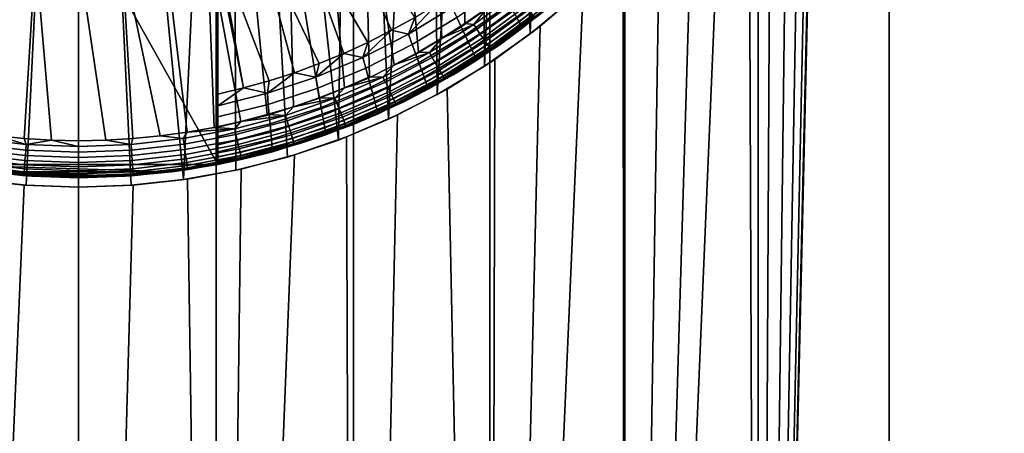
# Model space of a CAD drawing. Header units: metres. Extents: x -109 to 109, y -100 to 58.
# Tile 609 of 642: x 76.18 to 81.49, y 37.67 to 39.9. Entities that reach past the tile are written whole.
import ezdxf

# ---------------------------------------------------------------- set-up
doc = ezdxf.new("R2010")
doc.units = ezdxf.units.M
doc.layers.add('solid_21_062_100_XXX', color=7, linetype='CONTINUOUS')

msp = doc.modelspace()

# ---------------------------------------------------------------- linework, layer by layer
at = {"layer": 'solid_21_062_100_XXX'}
for points in [[(76.5, 47.799999, 13), (75.757866, 47.799999, 12.978799), (75.757843, 28.5, 12.978798), (76.5, 28.5, 13)], [(77.242134, 47.799999, 12.978799), (76.5, 47.799999, 13), (76.5, 28.5, 13), (77.242157, 28.5, 12.978798)], [(77.981873, 47.799999, 12.915263), (77.242134, 47.799999, 12.978799), (77.242157, 28.5, 12.978798), (77.981888, 28.5, 12.915262)], [(78.716789, 47.799999, 12.809598), (77.981873, 47.799999, 12.915263), (77.981888, 28.5, 12.915262), (78.716789, 28.5, 12.8096)], [(79.444473, 47.799999, 12.662149), (78.716789, 47.799999, 12.809598), (78.716789, 28.5, 12.8096), (79.444458, 28.5, 12.662155)], [(80.162544, 47.799999, 12.473401), (79.444473, 47.799999, 12.662149), (79.444458, 28.5, 12.662155), (80.162521, 28.5, 12.473409)], [(80.868645, 47.799999, 12.243976), (80.162544, 47.799999, 12.473401), (80.162521, 28.5, 12.473409), (80.868645, 28.5, 12.243977)], [(80.5, 43.000057, -12.369317), (80.868645, 47.799999, -12.243976), (80.868645, 28.5, -12.243977), (80.162521, 28.5, -12.473409)], [(81.560493, 47.799999, 11.974616), (80.868645, 47.799999, 12.243976), (80.868645, 28.5, 12.243977), (81.560509, 28.5, 11.974607)], [(80.868645, 47.799999, -12.243976), (81.560493, 47.799999, -11.974616), (81.560509, 28.5, -11.974607), (80.868645, 28.5, -12.243977)], [(80.489265, 42.707226, -12.372782), (80.5, 43.000057, -12.369317), (80.162521, 28.5, -12.473409)], [(79.029945, 42.680843, -9.241974), (79.047775, 42.893463, -9.237076), (78.933357, 39.825291, -9.267887)], [(79.049286, 42.893391, -9.235881), (78.933357, 39.825291, -9.267887), (79.047775, 42.893463, -9.237076)], [(79.165985, 40.017967, -9.203661), (78.933357, 39.825291, -9.267887), (79.049286, 42.893391, -9.235881)], [(78.994316, 42.470032, -9.251655), (79.029945, 42.680843, -9.241974), (78.933357, 39.825291, -9.267887)], [(80.457024, 42.415203, -12.383133), (80.489265, 42.707226, -12.372782), (80.162521, 28.5, -12.473409)], [(78.940895, 42.262081, -9.265891), (78.994316, 42.470032, -9.251655), (78.933357, 39.825291, -9.267887)], [(80.403275, 42.125687, -12.400178), (80.457024, 42.415203, -12.383133), (80.162521, 28.5, -12.473409)], [(78.869789, 42.058399, -9.284332), (78.940895, 42.262081, -9.265891), (78.933357, 39.825291, -9.267887)], [(80.327911, 41.839371, -12.423651), (80.403275, 42.125687, -12.400178), (80.162521, 28.5, -12.473409)], [(78.781227, 41.860485, -9.306488), (78.869789, 42.058399, -9.284332), (78.933357, 39.825291, -9.267887), (78.688629, 39.651882, -9.328709)], [(78.675636, 41.66993, -9.331738), (78.781227, 41.860485, -9.306488), (78.688629, 39.651882, -9.328709)], [(80.230988, 41.557873, -12.453101), (80.327911, 41.839371, -12.423651), (80.162521, 28.5, -12.473409)], [(75.778313, 41.75, -11.5), (77.25, 39.121857, -11.5), (75.75, 39.121857, -11.5), (75.75, 41.799038, -11.5)], [(77.25, 41.799038, -11.5), (77.25, 39.121857, -11.5), (77.221687, 41.75, -11.5)], [(77.25, 41.799038, -11.5), (77.25, 40.222591, -12.701263), (77.25, 39.501717, -12.535121)], [(77.25, 39.443146, -12.516213), (77.25, 41.799038, -11.5), (77.25, 39.501717, -12.535121)], [(77.25, 41.799038, -11.5), (77.25, 39.121857, -12.051724), (77.25, 39.121857, -11.5)], [(77.25, 39.125416, -12.110739), (77.25, 39.121857, -12.051724), (77.25, 41.799038, -11.5)], [(77.25, 39.438671, -12.514444), (77.25, 41.799038, -11.5), (77.25, 39.443146, -12.516213)], [(77.25, 39.387516, -12.490622), (77.25, 41.799038, -11.5), (77.25, 39.438671, -12.514444)], [(77.25, 39.37841, -12.485636), (77.25, 41.799038, -11.5), (77.25, 39.387516, -12.490622)], [(77.25, 39.335587, -12.458761), (77.25, 41.799038, -11.5), (77.25, 39.37841, -12.485636)], [(77.25, 39.322556, -12.449345), (77.25, 41.799038, -11.5), (77.25, 39.335587, -12.458761)], [(77.25, 39.288078, -12.421148), (77.25, 41.799038, -11.5), (77.25, 39.322556, -12.449345)], [(77.25, 39.272072, -12.406203), (77.25, 41.799038, -11.5), (77.25, 39.288078, -12.421148)], [(77.25, 39.245625, -12.378366), (77.25, 41.799038, -11.5), (77.25, 39.272072, -12.406203)], [(77.25, 39.227821, -12.356966), (77.25, 41.799038, -11.5), (77.25, 39.245625, -12.378366)], [(77.25, 39.208775, -12.331049), (77.25, 41.799038, -11.5), (77.25, 39.227821, -12.356966)], [(77.25, 39.190548, -12.302474), (77.25, 41.799038, -11.5), (77.25, 39.208775, -12.331049)], [(77.25, 39.17799, -12.279889), (77.25, 41.799038, -11.5), (77.25, 39.190548, -12.302474)], [(77.25, 39.160877, -12.243651), (77.25, 41.799038, -11.5), (77.25, 39.17799, -12.279889)], [(77.25, 39.153652, -12.225608), (77.25, 41.799038, -11.5), (77.25, 39.160877, -12.243651)], [(77.25, 39.139317, -12.181513), (77.25, 41.799038, -11.5), (77.25, 39.153652, -12.225608)], [(77.25, 39.136055, -12.168962), (77.25, 41.799038, -11.5), (77.25, 39.139317, -12.181513)], [(77.25, 39.126236, -12.117143), (77.25, 41.799038, -11.5), (77.25, 39.136055, -12.168962)], [(77.25, 39.125416, -12.110739), (77.25, 41.799038, -11.5), (77.25, 39.126236, -12.117143)], [(75.778313, 41.75, -11.5), (77.221687, 41.75, -11.5), (77.25, 39.121857, -11.5)], [(78.553574, 41.48827, -9.359357), (78.675636, 41.66993, -9.331738), (78.688629, 39.651882, -9.328709), (78.433548, 39.498375, -9.384885)], [(80.112709, 41.282913, -12.487928), (80.230988, 41.557873, -12.453101), (80.162521, 28.5, -12.473409)], [(78.415977, 41.317287, -9.388491), (78.553574, 41.48827, -9.359357), (78.433548, 39.498375, -9.384885)], [(78.264046, 41.15863, -9.418221), (78.415977, 41.317287, -9.388491), (78.433548, 39.498375, -9.384885), (78.170082, 39.36533, -9.435328)], [(79.973145, 41.015747, -12.52746), (80.112709, 41.282913, -12.487928), (80.162521, 28.5, -12.473409), (79.444458, 28.5, -12.662155)], [(78.099075, 41.013687, -9.447629), (78.264046, 41.15863, -9.418221), (78.170082, 39.36533, -9.435328)], [(78.402542, 41.014347, -10.7), (78.458488, 39.802059, -10.7), (78.582596, 39.881462, -10.7), (78.564117, 41.18288, -10.7)], [(78.564117, 41.18288, -10.7), (78.582596, 39.881462, -10.7), (78.70343, 39.965633, -10.7)], [(77.922729, 40.883793, -9.475788), (78.099075, 41.013687, -9.447629), (78.170082, 39.36533, -9.435328), (77.900475, 39.253178, -9.479096)], [(78.227257, 40.860123, -10.7), (78.331406, 39.727623, -10.7), (78.458488, 39.802059, -10.7), (78.402542, 41.014347, -10.7)], [(79.813141, 40.758781, -12.570724), (79.973145, 41.015747, -12.52746), (79.444458, 28.5, -12.662155)], [(77.736496, 40.769844, -9.501884), (77.922729, 40.883793, -9.475788), (77.900475, 39.253178, -9.479096)], [(78.03952, 40.721325, -10.7), (78.201454, 39.658211, -10.7), (78.331406, 39.727623, -10.7), (78.227257, 40.860123, -10.7)], [(77.542191, 40.672695, -9.525154), (77.736496, 40.769844, -9.501884), (77.900475, 39.253178, -9.479096), (77.625595, 39.161636, -9.515655)], [(77.840675, 40.598942, -10.7), (77.933998, 39.535011, -10.7), (78.068916, 39.593979, -10.7), (78.03952, 40.721325, -10.7)], [(78.14064, 39.593178, -10.702462), (78.201454, 39.658211, -10.7), (78.03952, 40.721325, -10.7), (78.068916, 39.593979, -10.7)], [(79.633369, 40.513645, -12.616735), (79.813141, 40.758781, -12.570724), (79.444458, 28.5, -12.662155)], [(77.341179, 40.592731, -9.545007), (77.542191, 40.672695, -9.525154), (77.625595, 39.161636, -9.515655), (77.347122, 39.090733, -9.544481)], [(77.135147, 40.530369, -9.560926), (77.341179, 40.592731, -9.545007), (77.347122, 39.090733, -9.544481), (77.066078, 39.040257, -9.565266)], [(77.632202, 40.493885, -10.7), (77.796844, 39.48138, -10.7), (77.933998, 39.535011, -10.7), (77.840675, 40.598942, -10.7)], [(76.925407, 40.485737, -9.572552), (77.135147, 40.530369, -9.560926), (77.066078, 39.040257, -9.565266)], [(77.668961, 40.444771, -12.715114), (77.866333, 40.54464, -12.715114), (78.187302, 39.845085, -12.535121), (78.05983, 39.780151, -12.535121)], [(77.866333, 40.54464, -12.715114), (78.31208, 39.915058, -12.535121), (78.187302, 39.845085, -12.535121)], [(79.43486, 40.282173, -12.664383), (79.633369, 40.513645, -12.616735), (79.444458, 28.5, -12.662155)], [(76.286774, 40.458931, -9.579627), (76.216881, 39.010033, -9.577816), (75.933922, 39.040257, -9.565266), (76.074562, 40.485741, -9.572551)], [(76.286774, 40.458931, -9.579627), (76.5, 40.450001, -9.582), (76.5, 39, -9.582), (76.216881, 39.010033, -9.577816)], [(76.5, 40.450001, -9.582), (76.713203, 40.458931, -9.579628), (76.783119, 39.010033, -9.577816), (76.5, 39, -9.582)], [(76.713203, 40.458931, -9.579628), (76.925407, 40.485737, -9.572552), (77.066078, 39.040257, -9.565266), (76.783119, 39.010033, -9.577816)], [(77.415619, 40.406906, -10.7), (77.516731, 39.390465, -10.7), (77.65773, 39.433186, -10.7), (77.632202, 40.493885, -10.7)], [(77.464348, 40.360741, -12.715114), (77.668961, 40.444771, -12.715114), (77.929863, 39.720367, -12.535121), (77.797607, 39.665825, -12.535121)], [(77.632202, 40.493885, -10.7), (77.65773, 39.433186, -10.7), (77.796844, 39.48138, -10.7)], [(77.668961, 40.444771, -12.715114), (78.05983, 39.780151, -12.535121), (77.929863, 39.720367, -12.535121)], [(77.192329, 40.338577, -10.7), (77.374138, 39.35331, -10.7), (77.516731, 39.390465, -10.7), (77.415619, 40.406906, -10.7)], [(76.963898, 40.289413, -10.7), (77.085083, 39.295929, -10.7), (77.230171, 39.321774, -10.7), (77.192329, 40.338577, -10.7)], [(77.192329, 40.338577, -10.7), (77.230171, 39.321774, -10.7), (77.374138, 39.35331, -10.7)], [(77.25, 40.300877, -12.716875), (77.464348, 40.360741, -12.715114), (77.663277, 39.616615, -12.535121), (77.527084, 39.572815, -12.535121)], [(77.464348, 40.360741, -12.715114), (77.797607, 39.665825, -12.535121), (77.663277, 39.616615, -12.535121)], [(76.267624, 40.259838, -10.7), (76.036102, 40.289413, -10.7), (76.060715, 39.275818, -10.7), (76.207092, 39.261459, -10.7)], [(76.732376, 40.259838, -10.7), (76.939278, 39.275818, -10.7), (77.085083, 39.295929, -10.7), (76.963898, 40.289413, -10.7)], [(77.25, 40.300877, -12.716875), (77.527084, 39.572815, -12.535121), (77.389252, 39.534496, -12.535121)], [(77.25, 40.222591, -12.701263), (77.25, 40.300877, -12.716875), (77.389252, 39.534496, -12.535121)], [(76.267624, 40.259838, -10.7), (76.207092, 39.261459, -10.7), (76.353508, 39.252853, -10.7)], [(76.5, 40.25, -10.7), (76.267624, 40.259838, -10.7), (76.353508, 39.252853, -10.7), (76.5, 39.25, -10.7)], [(76.5, 40.25, -10.7), (76.646492, 39.252853, -10.7), (76.7929, 39.261459, -10.7), (76.732376, 40.259838, -10.7)], [(76.5, 40.25, -10.7), (76.5, 39.25, -10.7), (76.646492, 39.252853, -10.7)], [(76.732376, 40.259838, -10.7), (76.7929, 39.261459, -10.7), (76.939278, 39.275818, -10.7)], [(79.219345, 40.066547, -12.712402), (79.43486, 40.282173, -12.664383), (79.444458, 28.5, -12.662155), (78.716789, 28.5, -12.8096)], [(77.25, 40.222591, -12.701263), (77.389252, 39.534496, -12.535121), (77.25, 39.501717, -12.535121)], [(78.562004, 39.864059, -12.449358), (78.538658, 39.914185, -12.485639), (78.766838, 40.077702, -12.485639), (78.794411, 40.029873, -12.449358)], [(78.874283, 39.891277, -12.243655), (78.859627, 39.916729, -12.302479), (79.088264, 40.105991, -12.302479), (79.105057, 40.081944, -12.243655)], [(78.884918, 39.872772, -12.181523), (78.874283, 39.891277, -12.243655), (79.105057, 40.081944, -12.243655), (79.117249, 40.064465, -12.181523)], [(78.583107, 39.818733, -12.406224), (78.562004, 39.864059, -12.449358), (78.794411, 40.029873, -12.449358), (78.819344, 39.986626, -12.406224)], [(78.630074, 39.875755, -10.702462), (78.857597, 40.043671, -10.702462), (78.70343, 39.965633, -10.7)], [(78.647285, 39.850517, -10.709799), (78.87664, 40.019787, -10.709799), (78.857597, 40.043671, -10.702462), (78.630074, 39.875755, -10.702462)], [(78.663628, 39.826538, -10.721828), (78.89473, 39.997101, -10.721828), (78.87664, 40.019787, -10.709799), (78.647285, 39.850517, -10.709799)], [(78.988083, 39.868008, -12.75968), (79.219345, 40.066547, -12.712402), (78.716789, 28.5, -12.8096)], [(79.127083, 40.050266, -12.051724), (79.013161, 39.952621, -10.9), (78.772514, 39.76918, -10.9), (78.893486, 39.85775, -12.051724)], [(78.891357, 39.861534, -12.117154), (78.884918, 39.872772, -12.181523), (79.117249, 40.064465, -12.181523), (79.124634, 40.053844, -12.117154)], [(79.124634, 40.053844, -12.117154), (79.127083, 40.050266, -12.051724), (78.893486, 39.85775, -12.051724), (78.891357, 39.861534, -12.117154)], [(78.933357, 39.825291, -9.267887), (79.165985, 40.017967, -9.203661), (79.219345, 40.066547, -12.712402), (78.988083, 39.868008, -12.75968)], [(78.27832, 39.824596, -12.514442), (78.31208, 39.915058, -12.535121), (78.43396, 39.989967, -12.535121)], [(78.513481, 39.96825, -12.514442), (78.27832, 39.824596, -12.514442), (78.43396, 39.989967, -12.535121)], [(78.298737, 39.768444, -12.485639), (78.27832, 39.824596, -12.514442), (78.513481, 39.96825, -12.514442), (78.538658, 39.914185, -12.485639)], [(78.601616, 39.778984, -12.356982), (78.583107, 39.818733, -12.406224), (78.819344, 39.986626, -12.406224), (78.841209, 39.948692, -12.356982)], [(78.678719, 39.804413, -10.738252), (78.91143, 39.976162, -10.738252), (78.89473, 39.997101, -10.721828), (78.663628, 39.826538, -10.721828)], [(78.692169, 39.784683, -10.758668), (78.926315, 39.957497, -10.758668), (78.91143, 39.976162, -10.738252), (78.678719, 39.804413, -10.738252)], [(78.27832, 39.824596, -12.514442), (78.187302, 39.845085, -12.535121), (78.31208, 39.915058, -12.535121)], [(78.317657, 39.716389, -12.449358), (78.298737, 39.768444, -12.485639), (78.538658, 39.914185, -12.485639), (78.562004, 39.864059, -12.449358)], [(78.630074, 39.875755, -10.702462), (78.70343, 39.965633, -10.7), (78.582596, 39.881462, -10.7)], [(78.617203, 39.745487, -12.302479), (78.601616, 39.778984, -12.356982), (78.841209, 39.948692, -12.356982), (78.859627, 39.916729, -12.302479)], [(78.629601, 39.718815, -12.243655), (78.617203, 39.745487, -12.302479), (78.859627, 39.916729, -12.302479), (78.874283, 39.891277, -12.243655)], [(78.703651, 39.767841, -10.78257), (78.939026, 39.941555, -10.78257), (78.926315, 39.957497, -10.758668), (78.692169, 39.784683, -10.758668)], [(78.712883, 39.754295, -10.80937), (78.949249, 39.928741, -10.80937), (78.939026, 39.941555, -10.78257), (78.703651, 39.767841, -10.78257)], [(78.719635, 39.744389, -10.838406), (78.956726, 39.919365, -10.838406), (78.949249, 39.928741, -10.80937), (78.712883, 39.754295, -10.80937)], [(78.723747, 39.738358, -10.868961), (78.961273, 39.913662, -10.868961), (78.956726, 39.919365, -10.838406), (78.719635, 39.744389, -10.838406)], [(78.723747, 39.738358, -10.868961), (78.772514, 39.76918, -10.9), (78.961273, 39.913662, -10.868961)], [(78.961273, 39.913662, -10.868961), (78.772514, 39.76918, -10.9), (79.013161, 39.952621, -10.9)], [(78.33477, 39.669323, -12.406224), (78.317657, 39.716389, -12.449358), (78.562004, 39.864059, -12.449358), (78.583107, 39.818733, -12.406224)], [(78.39064, 39.725311, -10.702462), (78.630074, 39.875755, -10.702462), (78.458488, 39.802059, -10.7)], [(78.405914, 39.698856, -10.709799), (78.647285, 39.850517, -10.709799), (78.630074, 39.875755, -10.702462), (78.39064, 39.725311, -10.702462)], [(78.630074, 39.875755, -10.702462), (78.582596, 39.881462, -10.7), (78.458488, 39.802059, -10.7)], [(78.638596, 39.699429, -12.181523), (78.629601, 39.718815, -12.243655), (78.874283, 39.891277, -12.243655), (78.884918, 39.872772, -12.181523)], [(78.644035, 39.687653, -12.117154), (78.638596, 39.699429, -12.181523), (78.884918, 39.872772, -12.181523), (78.891357, 39.861534, -12.117154)], [(78.891357, 39.861534, -12.117154), (78.893486, 39.85775, -12.051724), (78.645828, 39.683689, -12.051724), (78.644035, 39.687653, -12.117154)], [(78.688629, 39.651882, -9.328709), (78.933357, 39.825291, -9.267887), (78.988083, 39.868008, -12.75968), (78.743256, 39.688236, -12.804992)], [(78.743256, 39.688236, -12.804992), (78.988083, 39.868008, -12.75968), (78.716789, 28.5, -12.8096)], [(78.032967, 39.699146, -12.514442), (78.05983, 39.780151, -12.535121), (78.187302, 39.845085, -12.535121)], [(78.27832, 39.824596, -12.514442), (78.032967, 39.699146, -12.514442), (78.187302, 39.845085, -12.535121)], [(78.048447, 39.641323, -12.485639), (78.032967, 39.699146, -12.514442), (78.27832, 39.824596, -12.514442), (78.298737, 39.768444, -12.485639)], [(78.34977, 39.628044, -12.356982), (78.33477, 39.669323, -12.406224), (78.583107, 39.818733, -12.406224), (78.601616, 39.778984, -12.356982)], [(78.420425, 39.673721, -10.721828), (78.663628, 39.826538, -10.721828), (78.647285, 39.850517, -10.709799), (78.405914, 39.698856, -10.709799)], [(78.433815, 39.650532, -10.738252), (78.678719, 39.804413, -10.738252), (78.663628, 39.826538, -10.721828), (78.420425, 39.673721, -10.721828)], [(78.893486, 39.85775, -12.051724), (78.772514, 39.76918, -10.9), (78.518524, 39.604702, -10.9), (78.645828, 39.683689, -12.051724)], [(78.032967, 39.699146, -12.514442), (77.929863, 39.720367, -12.535121), (78.05983, 39.780151, -12.535121)], [(78.062798, 39.587723, -12.449358), (78.048447, 39.641323, -12.485639), (78.298737, 39.768444, -12.485639), (78.317657, 39.716389, -12.449358)], [(78.39064, 39.725311, -10.702462), (78.458488, 39.802059, -10.7), (78.331406, 39.727623, -10.7)], [(78.362404, 39.593262, -12.302479), (78.34977, 39.628044, -12.356982), (78.601616, 39.778984, -12.356982), (78.617203, 39.745487, -12.302479)], [(78.445755, 39.629852, -10.758668), (78.692169, 39.784683, -10.758668), (78.678719, 39.804413, -10.738252), (78.433815, 39.650532, -10.738252)], [(78.455948, 39.612198, -10.78257), (78.703651, 39.767841, -10.78257), (78.692169, 39.784683, -10.758668), (78.445755, 39.629852, -10.758668)], [(78.464142, 39.598003, -10.80937), (78.712883, 39.754295, -10.80937), (78.703651, 39.767841, -10.78257), (78.455948, 39.612198, -10.78257)], [(78.470139, 39.58762, -10.838406), (78.719635, 39.744389, -10.838406), (78.712883, 39.754295, -10.80937), (78.464142, 39.598003, -10.80937)], [(78.723747, 39.738358, -10.868961), (78.518524, 39.604702, -10.9), (78.772514, 39.76918, -10.9)], [(77.778816, 39.592621, -12.514442), (77.797607, 39.665825, -12.535121), (77.929863, 39.720367, -12.535121)], [(78.032967, 39.699146, -12.514442), (77.778816, 39.592621, -12.514442), (77.929863, 39.720367, -12.535121)], [(78.075775, 39.539257, -12.406224), (78.062798, 39.587723, -12.449358), (78.317657, 39.716389, -12.449358), (78.33477, 39.669323, -12.406224)], [(78.14064, 39.593178, -10.702462), (78.39064, 39.725311, -10.702462), (78.201454, 39.658211, -10.7)], [(78.153893, 39.565659, -10.709799), (78.405914, 39.698856, -10.709799), (78.39064, 39.725311, -10.702462), (78.14064, 39.593178, -10.702462)], [(78.39064, 39.725311, -10.702462), (78.331406, 39.727623, -10.7), (78.201454, 39.658211, -10.7)], [(78.372444, 39.565571, -12.243655), (78.362404, 39.593262, -12.302479), (78.617203, 39.745487, -12.302479), (78.629601, 39.718815, -12.243655)], [(78.37973, 39.545441, -12.181523), (78.372444, 39.565571, -12.243655), (78.629601, 39.718815, -12.243655), (78.638596, 39.699429, -12.181523)], [(78.473785, 39.581299, -10.868961), (78.723747, 39.738358, -10.868961), (78.719635, 39.744389, -10.838406), (78.470139, 39.58762, -10.838406)], [(78.473785, 39.581299, -10.868961), (78.518524, 39.604702, -10.9), (78.723747, 39.738358, -10.868961)], [(77.778816, 39.592621, -12.514442), (77.663277, 39.616615, -12.535121), (77.797607, 39.665825, -12.535121)], [(77.789238, 39.533554, -12.485639), (77.778816, 39.592621, -12.514442), (78.032967, 39.699146, -12.514442), (78.048447, 39.641323, -12.485639)], [(78.087143, 39.496758, -12.356982), (78.075775, 39.539257, -12.406224), (78.33477, 39.669323, -12.406224), (78.34977, 39.628044, -12.356982)], [(78.166481, 39.539509, -10.721828), (78.420425, 39.673721, -10.721828), (78.405914, 39.698856, -10.709799), (78.153893, 39.565659, -10.709799)], [(78.178101, 39.515385, -10.738252), (78.433815, 39.650532, -10.738252), (78.420425, 39.673721, -10.721828), (78.166481, 39.539509, -10.721828)], [(78.188461, 39.49387, -10.758668), (78.445755, 39.629852, -10.758668), (78.433815, 39.650532, -10.738252), (78.178101, 39.515385, -10.738252)], [(78.645828, 39.683689, -12.051724), (78.518524, 39.604702, -10.9), (78.252693, 39.460148, -10.9), (78.385567, 39.529102, -12.051724)], [(78.384132, 39.533215, -12.117154), (78.37973, 39.545441, -12.181523), (78.638596, 39.699429, -12.181523), (78.644035, 39.687653, -12.117154)], [(78.644035, 39.687653, -12.117154), (78.645828, 39.683689, -12.051724), (78.385567, 39.529102, -12.051724), (78.384132, 39.533215, -12.117154)], [(78.433548, 39.498375, -9.384885), (78.688629, 39.651882, -9.328709), (78.743256, 39.688236, -12.804992), (78.486595, 39.528194, -12.847312)], [(78.486595, 39.528194, -12.847312), (78.743256, 39.688236, -12.804992), (78.716789, 28.5, -12.8096)], [(77.517342, 39.50563, -12.514442), (77.527084, 39.572815, -12.535121), (77.663277, 39.616615, -12.535121)], [(77.778816, 39.592621, -12.514442), (77.517342, 39.50563, -12.514442), (77.663277, 39.616615, -12.535121)], [(77.798897, 39.478802, -12.449358), (77.789238, 39.533554, -12.485639), (78.048447, 39.641323, -12.485639), (78.062798, 39.587723, -12.449358)], [(78.096718, 39.460949, -12.302479), (78.087143, 39.496758, -12.356982), (78.34977, 39.628044, -12.356982), (78.362404, 39.593262, -12.302479)], [(78.197311, 39.475502, -10.78257), (78.455948, 39.612198, -10.78257), (78.445755, 39.629852, -10.758668), (78.188461, 39.49387, -10.758668)], [(78.204422, 39.460735, -10.80937), (78.464142, 39.598003, -10.80937), (78.455948, 39.612198, -10.78257), (78.197311, 39.475502, -10.78257)], [(78.209625, 39.449932, -10.838406), (78.470139, 39.58762, -10.838406), (78.464142, 39.598003, -10.80937), (78.204422, 39.460735, -10.80937)], [(78.473785, 39.581299, -10.868961), (78.252693, 39.460148, -10.9), (78.518524, 39.604702, -10.9)], [(77.517342, 39.50563, -12.514442), (77.389252, 39.534496, -12.535121), (77.527084, 39.572815, -12.535121)], [(77.522598, 39.445751, -12.485639), (77.517342, 39.50563, -12.514442), (77.778816, 39.592621, -12.514442), (77.789238, 39.533554, -12.485639)], [(77.807625, 39.429298, -12.406224), (77.798897, 39.478802, -12.449358), (78.062798, 39.587723, -12.449358), (78.075775, 39.539257, -12.406224)], [(77.881462, 39.480099, -10.702462), (78.14064, 39.593178, -10.702462), (77.933998, 39.535011, -10.7)], [(77.892616, 39.451664, -10.709799), (78.153893, 39.565659, -10.709799), (78.14064, 39.593178, -10.702462), (77.881462, 39.480099, -10.702462)], [(77.903221, 39.424648, -10.721828), (78.166481, 39.539509, -10.721828), (78.153893, 39.565659, -10.709799), (77.892616, 39.451664, -10.709799)], [(78.14064, 39.593178, -10.702462), (78.068916, 39.593979, -10.7), (77.933998, 39.535011, -10.7)], [(78.104324, 39.432438, -12.243655), (78.096718, 39.460949, -12.302479), (78.362404, 39.593262, -12.302479), (78.372444, 39.565571, -12.243655)], [(78.10984, 39.411716, -12.181523), (78.104324, 39.432438, -12.243655), (78.372444, 39.565571, -12.243655), (78.37973, 39.545441, -12.181523)], [(78.113159, 39.399132, -12.117154), (78.10984, 39.411716, -12.181523), (78.37973, 39.545441, -12.181523), (78.384132, 39.533215, -12.117154)], [(78.212791, 39.443356, -10.868961), (78.473785, 39.581299, -10.868961), (78.470139, 39.58762, -10.838406), (78.209625, 39.449932, -10.838406)], [(78.212791, 39.443356, -10.868961), (78.252693, 39.460148, -10.9), (78.473785, 39.581299, -10.868961)], [(77.25, 39.438671, -12.514444), (77.25, 39.501717, -12.535121), (77.389252, 39.534496, -12.535121)], [(77.517342, 39.50563, -12.514442), (77.25, 39.438671, -12.514444), (77.389252, 39.534496, -12.535121)], [(77.25, 39.37841, -12.485636), (77.25, 39.438671, -12.514444), (77.517342, 39.50563, -12.514442), (77.522598, 39.445751, -12.485639)], [(77.25, 39.438671, -12.514444), (77.25, 39.443146, -12.516213), (77.25, 39.501717, -12.535121)], [(77.527473, 39.390255, -12.449358), (77.522598, 39.445751, -12.485639), (77.789238, 39.533554, -12.485639), (77.798897, 39.478802, -12.449358)], [(77.881462, 39.480099, -10.702462), (77.933998, 39.535011, -10.7), (77.796844, 39.48138, -10.7)], [(77.815269, 39.385891, -12.356982), (77.807625, 39.429298, -12.406224), (78.075775, 39.539257, -12.406224), (78.087143, 39.496758, -12.356982)], [(77.821701, 39.349316, -12.302479), (77.815269, 39.385891, -12.356982), (78.087143, 39.496758, -12.356982), (78.096718, 39.460949, -12.302479)], [(77.913002, 39.399723, -10.738252), (78.178101, 39.515385, -10.738252), (78.166481, 39.539509, -10.721828), (77.903221, 39.424648, -10.721828)], [(77.92173, 39.377495, -10.758668), (78.188461, 39.49387, -10.758668), (78.178101, 39.515385, -10.738252), (77.913002, 39.399723, -10.738252)], [(77.929176, 39.358521, -10.78257), (78.197311, 39.475502, -10.78257), (78.188461, 39.49387, -10.758668), (77.92173, 39.377495, -10.758668)], [(78.385567, 39.529102, -12.051724), (78.252693, 39.460148, -10.9), (77.976578, 39.336365, -10.9), (78.114235, 39.394901, -12.051724)], [(78.219696, 39.388535, -12.885754), (78.486595, 39.528194, -12.847312), (78.716789, 28.5, -12.8096), (77.981888, 28.5, -12.915262)], [(78.384132, 39.533215, -12.117154), (78.385567, 39.529102, -12.051724), (78.114235, 39.394901, -12.051724), (78.113159, 39.399132, -12.117154)], [(78.170082, 39.36533, -9.435328), (78.433548, 39.498375, -9.384885), (78.486595, 39.528194, -12.847312), (78.219696, 39.388535, -12.885754)], [(77.25, 39.322556, -12.449345), (77.25, 39.37841, -12.485636), (77.522598, 39.445751, -12.485639), (77.527473, 39.390255, -12.449358)], [(77.25, 39.37841, -12.485636), (77.25, 39.387516, -12.490622), (77.25, 39.438671, -12.514444)], [(77.531876, 39.34008, -12.406224), (77.527473, 39.390255, -12.449358), (77.798897, 39.478802, -12.449358), (77.807625, 39.429298, -12.406224)], [(77.614555, 39.386703, -10.702462), (77.881462, 39.480099, -10.702462), (77.65773, 39.433186, -10.7)], [(77.623558, 39.357517, -10.709799), (77.892616, 39.451664, -10.709799), (77.881462, 39.480099, -10.702462), (77.614555, 39.386703, -10.702462)], [(77.632111, 39.329784, -10.721828), (77.903221, 39.424648, -10.721828), (77.892616, 39.451664, -10.709799), (77.623558, 39.357517, -10.709799)], [(77.881462, 39.480099, -10.702462), (77.796844, 39.48138, -10.7), (77.65773, 39.433186, -10.7)], [(77.826813, 39.320198, -12.243655), (77.821701, 39.349316, -12.302479), (78.096718, 39.460949, -12.302479), (78.104324, 39.432438, -12.243655)], [(77.935165, 39.343262, -10.80937), (78.204422, 39.460735, -10.80937), (78.197311, 39.475502, -10.78257), (77.929176, 39.358521, -10.78257)], [(77.939545, 39.332096, -10.838406), (78.209625, 39.449932, -10.838406), (78.204422, 39.460735, -10.80937), (77.935165, 39.343262, -10.80937)], [(77.942215, 39.325306, -10.868961), (78.212791, 39.443356, -10.868961), (78.209625, 39.449932, -10.838406), (77.939545, 39.332096, -10.838406)], [(77.942215, 39.325306, -10.868961), (77.976578, 39.336365, -10.9), (78.212791, 39.443356, -10.868961)], [(78.212791, 39.443356, -10.868961), (77.976578, 39.336365, -10.9), (78.252693, 39.460148, -10.9)], [(77.25, 39.272072, -12.406203), (77.25, 39.322556, -12.449345), (77.527473, 39.390255, -12.449358), (77.531876, 39.34008, -12.406224)], [(77.341415, 39.313519, -10.702462), (77.614555, 39.386703, -10.702462), (77.374138, 39.35331, -10.7)], [(77.348213, 39.283737, -10.709799), (77.623558, 39.357517, -10.709799), (77.614555, 39.386703, -10.702462), (77.341415, 39.313519, -10.702462)], [(77.614555, 39.386703, -10.702462), (77.516731, 39.390465, -10.7), (77.374138, 39.35331, -10.7)], [(77.614555, 39.386703, -10.702462), (77.65773, 39.433186, -10.7), (77.516731, 39.390465, -10.7)], [(77.535728, 39.296085, -12.356982), (77.531876, 39.34008, -12.406224), (77.807625, 39.429298, -12.406224), (77.815269, 39.385891, -12.356982)], [(77.538963, 39.259018, -12.302479), (77.535728, 39.296085, -12.356982), (77.815269, 39.385891, -12.356982), (77.821701, 39.349316, -12.302479)], [(77.640007, 39.304195, -10.738252), (77.913002, 39.399723, -10.738252), (77.903221, 39.424648, -10.721828), (77.632111, 39.329784, -10.721828)], [(77.647041, 39.28138, -10.758668), (77.92173, 39.377495, -10.758668), (77.913002, 39.399723, -10.738252), (77.640007, 39.304195, -10.738252)], [(78.114235, 39.394901, -12.051724), (77.976578, 39.336365, -10.9), (77.691795, 39.234085, -10.9), (77.833427, 39.281872, -12.051724)], [(77.830505, 39.299038, -12.181523), (77.826813, 39.320198, -12.243655), (78.104324, 39.432438, -12.243655), (78.10984, 39.411716, -12.181523)], [(77.832726, 39.286186, -12.117154), (77.830505, 39.299038, -12.181523), (78.10984, 39.411716, -12.181523), (78.113159, 39.399132, -12.117154)], [(78.113159, 39.399132, -12.117154), (78.114235, 39.394901, -12.051724), (77.833427, 39.281872, -12.051724), (77.832726, 39.286186, -12.117154)], [(77.900475, 39.253178, -9.479096), (78.170082, 39.36533, -9.435328), (78.219696, 39.388535, -12.885754), (77.944885, 39.270077, -12.919455)], [(77.944885, 39.270077, -12.919455), (78.219696, 39.388535, -12.885754), (77.981888, 28.5, -12.915262)], [(77.341415, 39.313519, -10.702462), (77.374138, 39.35331, -10.7), (77.230171, 39.321774, -10.7)], [(77.25, 39.322556, -12.449345), (77.25, 39.335587, -12.458761), (77.25, 39.37841, -12.485636)], [(77.25, 39.227821, -12.356966), (77.25, 39.272072, -12.406203), (77.531876, 39.34008, -12.406224), (77.535728, 39.296085, -12.356982)], [(77.354668, 39.255444, -10.721828), (77.632111, 39.329784, -10.721828), (77.623558, 39.357517, -10.709799), (77.348213, 39.283737, -10.709799)], [(77.360626, 39.229336, -10.738252), (77.640007, 39.304195, -10.738252), (77.632111, 39.329784, -10.721828), (77.354668, 39.255444, -10.721828)], [(77.541527, 39.229511, -12.243655), (77.538963, 39.259018, -12.302479), (77.821701, 39.349316, -12.302479), (77.826813, 39.320198, -12.243655)], [(77.653053, 39.261898, -10.78257), (77.929176, 39.358521, -10.78257), (77.92173, 39.377495, -10.758668), (77.647041, 39.28138, -10.758668)], [(77.657883, 39.246235, -10.80937), (77.935165, 39.343262, -10.80937), (77.929176, 39.358521, -10.78257), (77.653053, 39.261898, -10.78257)], [(77.661415, 39.234776, -10.838406), (77.939545, 39.332096, -10.838406), (77.935165, 39.343262, -10.80937), (77.657883, 39.246235, -10.80937)], [(77.663567, 39.227802, -10.868961), (77.942215, 39.325306, -10.868961), (77.939545, 39.332096, -10.838406), (77.661415, 39.234776, -10.838406)], [(77.942215, 39.325306, -10.868961), (77.691795, 39.234085, -10.9), (77.976578, 39.336365, -10.9)], [(77.063568, 39.260948, -10.702462), (77.085083, 39.295929, -10.7), (76.939278, 39.275818, -10.7)], [(77.063568, 39.260948, -10.702462), (77.341415, 39.313519, -10.702462), (77.085083, 39.295929, -10.7)], [(77.068123, 39.230743, -10.709799), (77.348213, 39.283737, -10.709799), (77.341415, 39.313519, -10.702462), (77.063568, 39.260948, -10.702462)], [(77.072449, 39.202045, -10.721828), (77.354668, 39.255444, -10.721828), (77.348213, 39.283737, -10.709799), (77.068123, 39.230743, -10.709799)], [(77.341415, 39.313519, -10.702462), (77.230171, 39.321774, -10.7), (77.085083, 39.295929, -10.7)], [(77.25, 39.272072, -12.406203), (77.25, 39.288078, -12.421148), (77.25, 39.322556, -12.449345)], [(77.25, 39.190548, -12.302474), (77.25, 39.227821, -12.356966), (77.535728, 39.296085, -12.356982), (77.538963, 39.259018, -12.302479)], [(77.365944, 39.206059, -10.758668), (77.647041, 39.28138, -10.758668), (77.640007, 39.304195, -10.738252), (77.360626, 39.229336, -10.738252)], [(77.370476, 39.186184, -10.78257), (77.653053, 39.261898, -10.78257), (77.647041, 39.28138, -10.758668), (77.365944, 39.206059, -10.758668)], [(77.833427, 39.281872, -12.051724), (77.691795, 39.234085, -10.9), (77.400024, 39.153904, -10.9), (77.544777, 39.190678, -12.051724)], [(77.543373, 39.208069, -12.181523), (77.541527, 39.229511, -12.243655), (77.826813, 39.320198, -12.243655), (77.830505, 39.299038, -12.181523)], [(77.544456, 39.195049, -12.117154), (77.543373, 39.208069, -12.181523), (77.830505, 39.299038, -12.181523), (77.832726, 39.286186, -12.117154)], [(77.832726, 39.286186, -12.117154), (77.833427, 39.281872, -12.051724), (77.544777, 39.190678, -12.051724), (77.544456, 39.195049, -12.117154)], [(77.663567, 39.227802, -10.868961), (77.691795, 39.234085, -10.9), (77.942215, 39.325306, -10.868961)], [(75.927551, 39.202045, -10.721828), (76.212975, 39.169888, -10.721828), (76.215141, 39.198826, -10.709799), (75.931877, 39.230743, -10.709799)], [(75.931877, 39.230743, -10.709799), (76.215141, 39.198826, -10.709799), (76.217422, 39.229286, -10.702462), (75.936432, 39.260948, -10.702462)], [(75.936432, 39.260948, -10.702462), (76.217422, 39.229286, -10.702462), (76.060715, 39.275818, -10.7)], [(76.217422, 39.229286, -10.702462), (76.207092, 39.261459, -10.7), (76.060715, 39.275818, -10.7)], [(76.217422, 39.229286, -10.702462), (76.353508, 39.252853, -10.7), (76.207092, 39.261459, -10.7)], [(76.215141, 39.198826, -10.709799), (76.5, 39.188168, -10.709799), (76.5, 39.218712, -10.702462), (76.217422, 39.229286, -10.702462)], [(76.217422, 39.229286, -10.702462), (76.5, 39.218712, -10.702462), (76.353508, 39.252853, -10.7)], [(76.5, 39.218712, -10.702462), (76.5, 39.25, -10.7), (76.353508, 39.252853, -10.7)], [(76.5, 39.218712, -10.702462), (76.782578, 39.229286, -10.702462), (76.646492, 39.252853, -10.7), (76.5, 39.25, -10.7)], [(76.5, 39.188168, -10.709799), (76.784859, 39.198826, -10.709799), (76.782578, 39.229286, -10.702462), (76.5, 39.218712, -10.702462)], [(76.782578, 39.229286, -10.702462), (76.7929, 39.261459, -10.7), (76.646492, 39.252853, -10.7)], [(76.782578, 39.229286, -10.702462), (77.063568, 39.260948, -10.702462), (76.939278, 39.275818, -10.7), (76.7929, 39.261459, -10.7)], [(76.784859, 39.198826, -10.709799), (77.068123, 39.230743, -10.709799), (77.063568, 39.260948, -10.702462), (76.782578, 39.229286, -10.702462)], [(76.787025, 39.169888, -10.721828), (77.072449, 39.202045, -10.721828), (77.068123, 39.230743, -10.709799), (76.784859, 39.198826, -10.709799)], [(77.076439, 39.175564, -10.738252), (77.360626, 39.229336, -10.738252), (77.354668, 39.255444, -10.721828), (77.072449, 39.202045, -10.721828)], [(77.080002, 39.151955, -10.758668), (77.365944, 39.206059, -10.758668), (77.360626, 39.229336, -10.738252), (77.076439, 39.175564, -10.738252)], [(77.6633, 39.172897, -12.947847), (77.944885, 39.270077, -12.919455), (77.981888, 28.5, -12.915262), (77.242157, 28.5, -12.978798)], [(77.25, 39.227821, -12.356966), (77.25, 39.245625, -12.378366), (77.25, 39.272072, -12.406203)], [(77.25, 39.160877, -12.243651), (77.25, 39.190548, -12.302474), (77.538963, 39.259018, -12.302479), (77.541527, 39.229511, -12.243655)], [(77.25, 39.139317, -12.181513), (77.25, 39.160877, -12.243651), (77.541527, 39.229511, -12.243655), (77.543373, 39.208069, -12.181523)], [(77.25, 39.190548, -12.302474), (77.25, 39.208775, -12.331049), (77.25, 39.227821, -12.356966)], [(77.374123, 39.170204, -10.80937), (77.657883, 39.246235, -10.80937), (77.653053, 39.261898, -10.78257), (77.370476, 39.186184, -10.78257)], [(77.376793, 39.158512, -10.838406), (77.661415, 39.234776, -10.838406), (77.657883, 39.246235, -10.80937), (77.374123, 39.170204, -10.80937)], [(77.378418, 39.151398, -10.868961), (77.663567, 39.227802, -10.868961), (77.661415, 39.234776, -10.838406), (77.376793, 39.158512, -10.838406)], [(77.378418, 39.151398, -10.868961), (77.400024, 39.153904, -10.9), (77.663567, 39.227802, -10.868961)], [(77.663567, 39.227802, -10.868961), (77.400024, 39.153904, -10.9), (77.691795, 39.234085, -10.9)], [(77.625595, 39.161636, -9.515655), (77.900475, 39.253178, -9.479096), (77.944885, 39.270077, -12.919455), (77.6633, 39.172897, -12.947847)], [(75.919998, 39.151955, -10.758668), (76.20919, 39.11937, -10.758668), (76.210968, 39.143181, -10.738252), (75.923561, 39.175564, -10.738252)], [(75.923561, 39.175564, -10.738252), (76.210968, 39.143181, -10.738252), (76.212975, 39.169888, -10.721828), (75.927551, 39.202045, -10.721828)], [(76.212975, 39.169888, -10.721828), (76.5, 39.159145, -10.721828), (76.5, 39.188168, -10.709799), (76.215141, 39.198826, -10.709799)], [(76.5, 39.159145, -10.721828), (76.787025, 39.169888, -10.721828), (76.784859, 39.198826, -10.709799), (76.5, 39.188168, -10.709799)], [(76.789032, 39.143181, -10.738252), (77.076439, 39.175564, -10.738252), (77.072449, 39.202045, -10.721828), (76.787025, 39.169888, -10.721828)], [(76.79081, 39.11937, -10.758668), (77.080002, 39.151955, -10.758668), (77.076439, 39.175564, -10.738252), (76.789032, 39.143181, -10.738252)], [(77.083038, 39.131798, -10.78257), (77.370476, 39.186184, -10.78257), (77.365944, 39.206059, -10.758668), (77.080002, 39.151955, -10.758668)], [(77.08548, 39.115589, -10.80937), (77.374123, 39.170204, -10.80937), (77.370476, 39.186184, -10.78257), (77.083038, 39.131798, -10.78257)], [(77.376625, 39.09724, -12.970409), (77.6633, 39.172897, -12.947847), (77.242157, 28.5, -12.978798)], [(77.25, 39.126236, -12.117143), (77.25, 39.139317, -12.181513), (77.543373, 39.208069, -12.181523), (77.544456, 39.195049, -12.117154)], [(77.544456, 39.195049, -12.117154), (77.544777, 39.190678, -12.051724), (77.25, 39.121857, -12.051724), (77.25, 39.126236, -12.117143)], [(77.25, 39.121857, -11.5), (77.544777, 39.190678, -12.051724), (77.400024, 39.153904, -10.9)], [(77.25, 39.121857, -11.5), (77.25, 39.121857, -12.051724), (77.544777, 39.190678, -12.051724)], [(77.25, 39.160877, -12.243651), (77.25, 39.17799, -12.279889), (77.25, 39.190548, -12.302474)], [(77.347122, 39.090733, -9.544481), (77.625595, 39.161636, -9.515655), (77.6633, 39.172897, -12.947847), (77.376625, 39.09724, -12.970409)], [(77.001694, 39.081989, -11.5), (75.998306, 39.081989, -11.5), (75.75, 39.121857, -11.5)], [(77.001694, 39.081989, -11.5), (75.75, 39.121857, -11.5), (77.25, 39.121857, -11.5)], [(75.91452, 39.115589, -10.80937), (76.206436, 39.082699, -10.80937), (76.207664, 39.099041, -10.78257), (75.916962, 39.131798, -10.78257)], [(75.916962, 39.131798, -10.78257), (76.207664, 39.099041, -10.78257), (76.20919, 39.11937, -10.758668), (75.919998, 39.151955, -10.758668)], [(76.207664, 39.099041, -10.78257), (76.5, 39.088104, -10.78257), (76.5, 39.10849, -10.758668), (76.20919, 39.11937, -10.758668)], [(76.20919, 39.11937, -10.758668), (76.5, 39.10849, -10.758668), (76.5, 39.132366, -10.738252), (76.210968, 39.143181, -10.738252)], [(76.210968, 39.143181, -10.738252), (76.5, 39.132366, -10.738252), (76.5, 39.159145, -10.721828), (76.212975, 39.169888, -10.721828)], [(76.5, 39.132366, -10.738252), (76.789032, 39.143181, -10.738252), (76.787025, 39.169888, -10.721828), (76.5, 39.159145, -10.721828)], [(76.5, 39.10849, -10.758668), (76.79081, 39.11937, -10.758668), (76.789032, 39.143181, -10.738252), (76.5, 39.132366, -10.738252)], [(76.5, 39.088104, -10.78257), (76.792336, 39.099041, -10.78257), (76.79081, 39.11937, -10.758668), (76.5, 39.10849, -10.758668)], [(76.792336, 39.099041, -10.78257), (77.083038, 39.131798, -10.78257), (77.080002, 39.151955, -10.758668), (76.79081, 39.11937, -10.758668)], [(76.793564, 39.082699, -10.80937), (77.08548, 39.115589, -10.80937), (77.083038, 39.131798, -10.78257), (76.792336, 39.099041, -10.78257)], [(77.001694, 39.081989, -11.5), (77.25, 39.121857, -11.5), (77.400024, 39.153904, -10.9), (77.102966, 39.096291, -10.9)], [(77.087265, 39.103729, -10.838406), (77.376793, 39.158512, -10.838406), (77.374123, 39.170204, -10.80937), (77.08548, 39.115589, -10.80937)], [(77.088356, 39.096516, -10.868961), (77.378418, 39.151398, -10.868961), (77.376793, 39.158512, -10.838406), (77.087265, 39.103729, -10.838406)], [(77.088356, 39.096516, -10.868961), (77.102966, 39.096291, -10.9), (77.400024, 39.153904, -10.9), (77.378418, 39.151398, -10.868961)], [(77.25, 39.139317, -12.181513), (77.25, 39.153652, -12.225608), (77.25, 39.160877, -12.243651)], [(77.25, 39.126236, -12.117143), (77.25, 39.136055, -12.168962), (77.25, 39.139317, -12.181513)], [(77.25, 39.125416, -12.110739), (77.25, 39.126236, -12.117143), (77.25, 39.121857, -12.051724)], [(76.204994, 39.063461, -10.868961), (75.911644, 39.096516, -10.868961), (75.897034, 39.096291, -10.9), (76.197632, 39.061588, -10.9)], [(76.248642, 39.058006, -11.5), (76.197632, 39.061588, -10.9), (75.897034, 39.096291, -10.9), (75.998306, 39.081989, -11.5)], [(75.911644, 39.096516, -10.868961), (76.204994, 39.063461, -10.868961), (76.205544, 39.07074, -10.838406), (75.912735, 39.103729, -10.838406)], [(75.912735, 39.103729, -10.838406), (76.205544, 39.07074, -10.838406), (76.206436, 39.082699, -10.80937), (75.91452, 39.115589, -10.80937)], [(76.751358, 39.058006, -11.5), (76.248642, 39.058006, -11.5), (75.998306, 39.081989, -11.5)], [(76.751358, 39.058006, -11.5), (75.998306, 39.081989, -11.5), (77.001694, 39.081989, -11.5)], [(76.204994, 39.063461, -10.868961), (76.5, 39.052422, -10.868961), (76.5, 39.059719, -10.838406), (76.205544, 39.07074, -10.838406)], [(76.205544, 39.07074, -10.838406), (76.5, 39.059719, -10.838406), (76.5, 39.071712, -10.80937), (76.206436, 39.082699, -10.80937)], [(76.206436, 39.082699, -10.80937), (76.5, 39.071712, -10.80937), (76.5, 39.088104, -10.78257), (76.207664, 39.099041, -10.78257)], [(76.5, 39.071712, -10.80937), (76.793564, 39.082699, -10.80937), (76.792336, 39.099041, -10.78257), (76.5, 39.088104, -10.78257)], [(76.5, 39.059719, -10.838406), (76.794456, 39.07074, -10.838406), (76.793564, 39.082699, -10.80937), (76.5, 39.071712, -10.80937)], [(76.5, 39.052422, -10.868961), (76.795006, 39.063461, -10.868961), (76.794456, 39.07074, -10.838406), (76.5, 39.059719, -10.838406)], [(76.751358, 39.058006, -11.5), (77.001694, 39.081989, -11.5), (77.102966, 39.096291, -10.9), (76.802368, 39.061588, -10.9)], [(76.794456, 39.07074, -10.838406), (77.087265, 39.103729, -10.838406), (77.08548, 39.115589, -10.80937), (76.793564, 39.082699, -10.80937)], [(76.795006, 39.063461, -10.868961), (77.088356, 39.096516, -10.868961), (77.087265, 39.103729, -10.838406), (76.794456, 39.07074, -10.838406)], [(76.795006, 39.063461, -10.868961), (76.802368, 39.061588, -10.9), (77.102966, 39.096291, -10.9), (77.088356, 39.096516, -10.868961)], [(77.066078, 39.040257, -9.565266), (77.347122, 39.090733, -9.544481), (77.376625, 39.09724, -12.970409), (77.086403, 39.043217, -12.986768)], [(77.086403, 39.043217, -12.986768), (77.376625, 39.09724, -12.970409), (77.242157, 28.5, -12.978798)], [(75.91362, 39.043213, -12.986769), (76.206482, 39.010788, -12.996686), (75.757843, 28.5, -12.978798)], [(76.216881, 39.010033, -9.577816), (76.206482, 39.010788, -12.996686), (75.91362, 39.043213, -12.986769), (75.933922, 39.040257, -9.565266)], [(76.5, 39.052422, -10.868961), (76.204994, 39.063461, -10.868961), (76.197632, 39.061588, -10.9), (76.5, 39.049999, -10.9)], [(76.248642, 39.058006, -11.5), (76.5, 39.049999, -11.5), (76.5, 39.049999, -10.9), (76.197632, 39.061588, -10.9)], [(76.751358, 39.058006, -11.5), (76.5, 39.049999, -11.5), (76.248642, 39.058006, -11.5)], [(76.795006, 39.063461, -10.868961), (76.5, 39.052422, -10.868961), (76.5, 39.049999, -10.9), (76.802368, 39.061588, -10.9)], [(76.802368, 39.061588, -10.9), (76.5, 39.049999, -10.9), (76.5, 39.049999, -11.5), (76.751358, 39.058006, -11.5)], [(76.793526, 39.010788, -12.996686), (77.086403, 39.043217, -12.986768), (77.242157, 28.5, -12.978798), (76.5, 28.5, -13)], [(76.783119, 39.010033, -9.577816), (77.066078, 39.040257, -9.565266), (77.086403, 39.043217, -12.986768), (76.793526, 39.010788, -12.996686)], [(76.206482, 39.010788, -12.996686), (76.5, 39, -13), (76.5, 28.5, -13), (75.757843, 28.5, -12.978798)], [(76.216881, 39.010033, -9.577816), (76.5, 39, -9.582), (76.5, 39, -13), (76.206482, 39.010788, -12.996686)], [(76.793526, 39.010788, -12.996686), (76.5, 28.5, -13), (76.5, 39, -13)], [(76.5, 39, -9.582), (76.783119, 39.010033, -9.577816), (76.793526, 39.010788, -12.996686), (76.5, 39, -13)]]:
    msp.add_3dface(points, dxfattribs=at)

doc.saveas('drawing.dxf')
